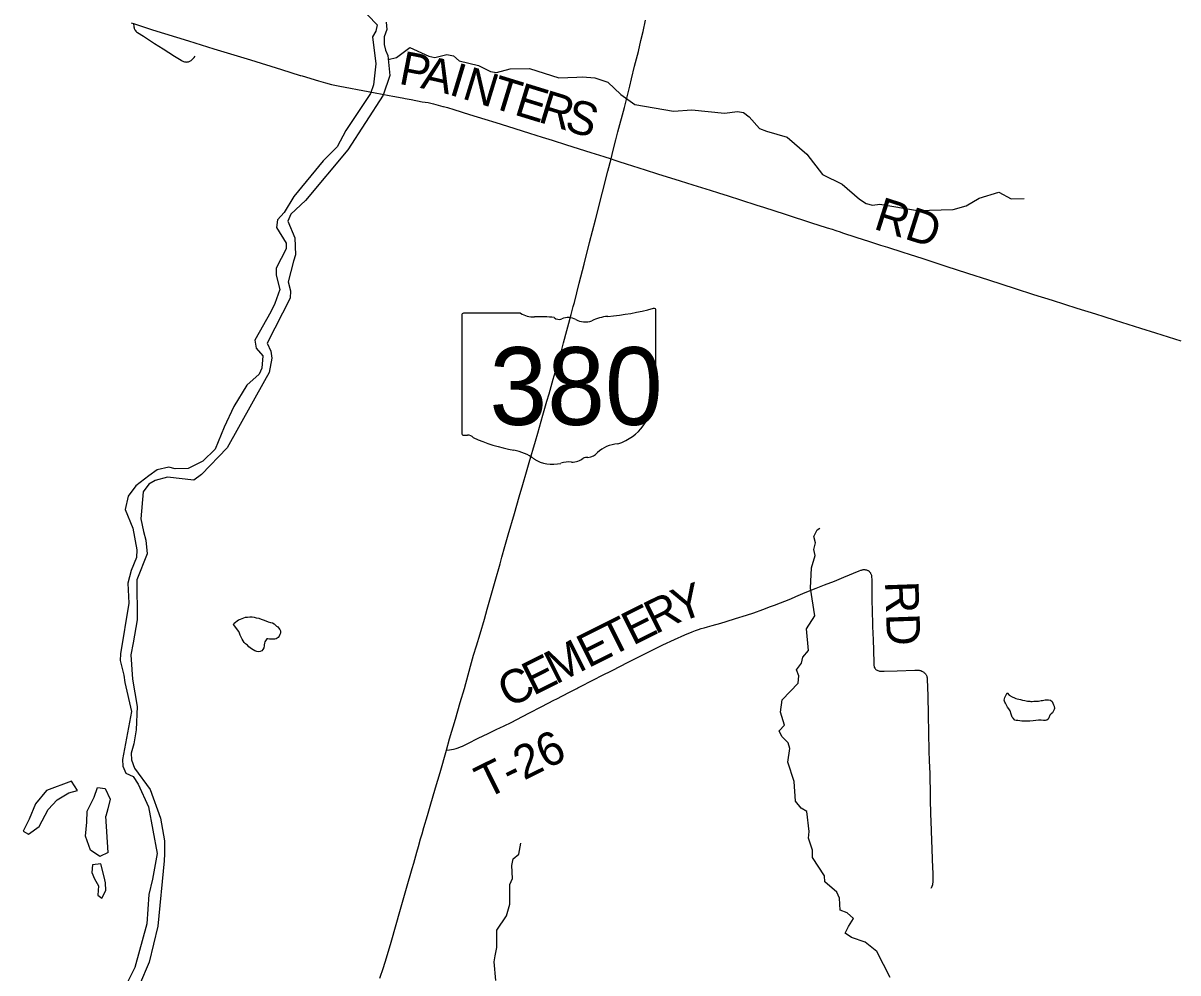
# Model space of a CAD drawing. Extents: x 0 to 34, y 0 to 22.
# Drawn here: x 10.856 to 12.815, y 15.473 to 17.083 of the extents above; entities that cross this region are included whole.
import ezdxf

# ---------------------------------------------------------------- set-up
doc = ezdxf.new("R2010")
doc.units = 0
for name, color, linetype in [('GM_X_County_Road', 7, 'Continuous'), ('GM_X_County_Road_Text', 7, 'Continuous'), ('GM_X_Major_River', 7, 'Continuous'), ('GM_X_Minor_Lake', 7, 'Continuous'), ('GM_X_Minor_River', 7, 'Continuous'), ('GM_X_State_Location', 7, 'Continuous'), ('GM_X_State_Route', 7, 'Continuous'), ('GM_X_State_Shield', 7, 'Continuous'), ('GM_X_Township_Road', 7, 'Continuous'), ('GM_X_Township_Road_Text', 7, 'Continuous')]:
    doc.layers.add(name, color=color, linetype=linetype)

msp = doc.modelspace()

# ---------------------------------------------------------------- linework, layer by layer
at = {"layer": 'GM_X_County_Road'}
for points in [[(11.0393, 17.084), (11.0428, 17.0828), (11.0496, 17.0804), (11.075, 17.072), (11.1362, 17.0532), (11.1796, 17.04), (11.2413, 17.0209), (11.2942, 17.0049), (11.3258, 16.9948)], [(11.3258, 16.9948), (11.3268, 16.9945), (11.3293, 16.9938), (11.3571, 16.9854), (11.3691, 16.982), (11.3793, 16.9793), (11.3933, 16.9763), (11.441, 16.9673), (11.477, 16.9607), (11.4831, 16.9596), (11.4929, 16.9578), (11.5019, 16.9561), (11.5042, 16.9556), (11.5144, 16.9536), (11.5327, 16.9501), (11.5429, 16.9485), (11.5519, 16.9464), (11.5599, 16.9444), (11.5679, 16.9422), (11.5689, 16.9419)], [(11.5689, 16.9419), (11.5758, 16.9401), (11.5866, 16.937), (11.6132, 16.9286), (11.6393, 16.9205), (11.6577, 16.9147), (11.6776, 16.9085), (11.7152, 16.8968), (11.7366, 16.8901), (11.7534, 16.8847), (11.778, 16.8769), (11.8194, 16.8638), (11.8414, 16.8569), (11.8535, 16.8531), (11.8553, 16.8526)], [(11.8553, 16.8526), (11.8579, 16.8517), (11.8668, 16.8489), (11.8792, 16.8449), (11.9111, 16.8347), (11.9324, 16.8279), (11.971, 16.8158), (11.9924, 16.8092), (12.0214, 16.8003), (12.0359, 16.7958), (12.0523, 16.7906), (12.073, 16.7839), (12.1008, 16.7748), (12.112, 16.7711), (12.1492, 16.7592), (12.1953, 16.7443), (12.2042, 16.7414), (12.2202, 16.7362), (12.2285, 16.7337), (12.2349, 16.7315), (12.242, 16.7292), (12.2462, 16.7278), (12.2686, 16.7206), (12.2923, 16.713), (12.3106, 16.707), (12.3224, 16.7032), (12.3485, 16.6951), (12.3591, 16.6917), (12.3828, 16.684), (12.4218, 16.6713), (12.4584, 16.6594), (12.4939, 16.6479), (12.5394, 16.6332), (12.5702, 16.6233), (12.6022, 16.6133), (12.6442, 16.5998), (12.6757, 16.5901), (12.6899, 16.5858), (12.7089, 16.5798), (12.7521, 16.5661), (12.7776, 16.5581), (12.7989, 16.5513), (12.8202, 16.5445)]]:
    msp.add_lwpolyline(points, dxfattribs=at)
at = {"layer": 'GM_X_Major_River'}
for points in [[(11.4255, 17.1129), (11.4567, 17.0807), (11.4545, 17.0697), (11.4486, 17.0599), (11.454, 17.0146), (11.4505, 16.9789), (11.4453, 16.9642), (11.4035, 16.9013), (11.3884, 16.8736), (11.3651, 16.8498), (11.315, 16.7894), (11.2988, 16.762), (11.2871, 16.7497), (11.2857, 16.7368), (11.3022, 16.7102), (11.3023, 16.7007), (11.2852, 16.6676), (11.2849, 16.6559), (11.2912, 16.6318), (11.2831, 16.608), (11.2763, 16.5937), (11.2489, 16.5457), (11.2509, 16.532), (11.2624, 16.5192), (11.2608, 16.4979), (11.2564, 16.4881), (11.2354, 16.4692), (11.2133, 16.4329), (11.1969, 16.3983), (11.1816, 16.361), (11.1606, 16.3402), (11.1356, 16.3282), (11.1135, 16.3276), (11.1029, 16.3305), (11.0834, 16.3256), (11.0691, 16.3153), (11.0471, 16.2987), (11.0341, 16.2812), (11.0291, 16.2585), (11.0416, 16.227), (11.0488, 16.19), (11.0481, 16.1771), (11.0388, 16.1549), (11.0334, 16.1333), (11.0349, 16.0994), (11.0211, 16.0138), (11.0205, 16.0025), (11.0264, 15.9772), (11.0284, 15.965), (11.0394, 15.9161), (11.0246, 15.8347), (11.0251, 15.8233)], [(11.4716, 17.0849), (11.4728, 17.0723), (11.4684, 17.0599), (11.4685, 17.0473), (11.4709, 17.0378), (11.4749, 17.0282), (11.4779, 16.9947), (11.4668, 16.9611), (11.4069, 16.8682), (11.335, 16.7824), (11.3101, 16.7594), (11.3049, 16.7474), (11.3168, 16.719), (11.318, 16.6905), (11.3148, 16.6795), (11.3056, 16.6444), (11.3094, 16.6295), (11.3087, 16.6169), (11.2697, 16.5403), (11.2759, 16.5268), (11.2775, 16.515), (11.2731, 16.4908), (11.2652, 16.4765), (11.2018, 16.3628), (11.1582, 16.3178), (11.1454, 16.3082), (11.1007, 16.3135), (11.0796, 16.3079), (11.0692, 16.3013), (11.0594, 16.2886), (11.0553, 16.2427), (11.0601, 16.2209), (11.064, 16.2067), (11.0661, 16.1835), (11.0487, 16.139), (11.0495, 16.0714), (11.0425, 16.0324), (11.0386, 16.0119), (11.0414, 15.9704), (11.0491, 15.9242), (11.0478, 15.8847), (11.0435, 15.8609), (11.0393, 15.8454), (11.0398, 15.8336), (11.0448, 15.8198), (11.0713, 15.7838), (11.0888, 15.7351), (11.0956, 15.6966), (11.0958, 15.6742), (11.0948, 15.6624), (11.0842, 15.552), (11.0695, 15.4907)], [(11.0251, 15.8233), (11.0302, 15.8114), (11.0422, 15.8058), (11.051, 15.7927), (11.0684, 15.7539), (11.0833, 15.6752), (11.0754, 15.6317), (11.0691, 15.6056), (11.0657, 15.5555), (11.045, 15.4818), (11.0278, 15.4468)], [(11.0695, 15.4907), (11.053, 15.452), (11.0239, 15.4078), (11.0142, 15.4004), (10.9773, 15.3826), (10.9575, 15.3652), (10.9414, 15.3435), (10.9406, 15.3215), (10.954, 15.2782), (10.99, 15.2245), (10.9959, 15.2012), (10.9926, 15.1705), (10.9892, 15.1568), (10.9778, 15.1217), (10.9521, 15.0634), (10.9491, 15.0159), (10.9547, 14.9934), (10.9629, 14.973), (10.99, 14.9245), (11.0061, 14.8874)]]:
    msp.add_lwpolyline(points, dxfattribs=at)
at = {"layer": 'GM_X_Minor_Lake'}
for points in [[(11.2129, 16.0636), (11.2137, 16.0659), (11.2213, 16.0712), (11.2244, 16.0726), (11.2274, 16.0738), (11.2305, 16.0749), (11.2331, 16.0756), (11.2366, 16.076), (11.2407, 16.0763), (11.2442, 16.0763), (11.2476, 16.0759), (11.2514, 16.0747), (11.2559, 16.0739), (11.2597, 16.0724), (11.2631, 16.0712), (11.2673, 16.0697), (11.2715, 16.0681), (11.2757, 16.067), (11.2787, 16.0662), (11.2817, 16.0643), (11.284, 16.0623), (11.2859, 16.0608), (11.2878, 16.0596), (11.2889, 16.0577), (11.2915, 16.0551), (11.2923, 16.0524), (11.2923, 16.0486), (11.2915, 16.0463), (11.2903, 16.0437), (11.2884, 16.0414), (11.285, 16.0391), (11.2831, 16.0388), (11.2812, 16.0388), (11.2793, 16.0388), (11.277, 16.0384), (11.2736, 16.0388), (11.2709, 16.0392), (11.269, 16.0393), (11.2659, 16.034), (11.2655, 16.0317), (11.2648, 16.029), (11.2647, 16.0271), (11.264, 16.0237), (11.2624, 16.0211), (11.2609, 16.0188), (11.2578, 16.0177), (11.2559, 16.0173), (11.2521, 16.0177), (11.2491, 16.0189), (11.2461, 16.0204), (11.243, 16.022), (11.2408, 16.0239), (11.2385, 16.0254), (11.2366, 16.0281), (11.2332, 16.0304), (11.2309, 16.0331), (11.2291, 16.0357), (11.2272, 16.0384), (11.2257, 16.0418), (11.2242, 16.0453), (11.2227, 16.0487), (11.2216, 16.0518), (11.2129, 16.0636)], [(12.5258, 15.9473), (12.5292, 15.9438), (12.5342, 15.9408), (12.5383, 15.9388), (12.5402, 15.9381), (12.5429, 15.9373), (12.5482, 15.9361), (12.552, 15.9349), (12.5554, 15.9345), (12.5581, 15.9337), (12.56, 15.9334), (12.5619, 15.9333), (12.5642, 15.9333), (12.566, 15.9329), (12.5683, 15.9329), (12.571, 15.9333), (12.5733, 15.9333), (12.5756, 15.9332), (12.5786, 15.9336), (12.5809, 15.934), (12.5832, 15.9343), (12.5855, 15.9347), (12.5904, 15.9354), (12.5927, 15.9358), (12.5961, 15.9354), (12.5991, 15.935), (12.6018, 15.9327), (12.6033, 15.93), (12.6044, 15.9273), (12.6052, 15.925), (12.6059, 15.9212), (12.6055, 15.9193), (12.604, 15.9159), (12.6024, 15.9137), (12.6005, 15.9118), (12.5982, 15.9095), (12.5963, 15.9053), (12.5955, 15.9031), (12.5932, 15.9012), (12.5909, 15.9008), (12.5875, 15.9008), (12.5833, 15.9009), (12.5791, 15.9009), (12.5746, 15.9006), (12.57, 15.8998), (12.5639, 15.8995), (12.5605, 15.8995), (12.5575, 15.8992), (12.5556, 15.8992), (12.5537, 15.8992), (12.5506, 15.8996), (12.5472, 15.9), (12.5438, 15.9004), (12.5407, 15.9008), (12.5385, 15.9012), (12.5358, 15.9046), (12.5343, 15.9065), (12.5324, 15.9115), (12.531, 15.9172), (12.5287, 15.9203), (12.5264, 15.9233), (12.5249, 15.9252), (12.5238, 15.9275), (12.5227, 15.9298), (12.5216, 15.9317), (12.5208, 15.9348), (12.5212, 15.9374), (12.5216, 15.9397), (12.5258, 15.9473)], [(10.9375, 15.7978), (10.8951, 15.7817), (10.8767, 15.759), (10.8659, 15.7334), (10.8556, 15.7127), (10.8646, 15.708), (10.8827, 15.7209), (10.8982, 15.7494), (10.9133, 15.7661), (10.9333, 15.7778), (10.9482, 15.782)], [(10.9482, 15.782), (10.9375, 15.7978)], [(11.0002, 15.6767), (10.9856, 15.6698), (10.9699, 15.6804), (10.9613, 15.7042), (10.9637, 15.7281), (10.9645, 15.7467), (10.9764, 15.7707), (10.9821, 15.7869), (10.9949, 15.7851), (11.0033, 15.767), (10.9995, 15.7508), (10.9962, 15.7383)], [(11.0002, 15.6767), (10.9962, 15.7383)], [(10.9873, 15.6572), (10.9732, 15.6557), (10.9721, 15.6428), (10.9768, 15.632), (10.9838, 15.6201), (10.9827, 15.6041), (10.989, 15.599), (10.9962, 15.6122), (10.9953, 15.6251), (10.9932, 15.6354)], [(10.9932, 15.6354), (10.9873, 15.6572)]]:
    msp.add_lwpolyline(points, dxfattribs=at)
at = {"layer": 'GM_X_Minor_River'}
for points in [[(11.4754, 17.0218), (11.4893, 17.0253), (11.5121, 17.0423), (11.5444, 17.0271), (11.5546, 17.0249), (11.5748, 17.0302), (11.5861, 17.028), (11.5958, 17.0194), (11.6283, 17.0114), (11.6486, 17.0015), (11.6591, 16.9997), (11.682, 17.0056), (11.7151, 17.0064), (11.7648, 16.9904), (11.7956, 16.9919), (11.8051, 16.9921), (11.8259, 16.9905), (11.8478, 16.9835), (11.8701, 16.9621), (11.894, 16.9452), (11.9594, 16.9338), (11.9906, 16.9365), (12.0462, 16.9306), (12.0683, 16.9335), (12.0781, 16.9318), (12.0878, 16.9247), (12.1052, 16.9045), (12.1173, 16.9001), (12.1524, 16.8901), (12.1855, 16.8609), (12.2121, 16.8264), (12.2459, 16.8104), (12.2753, 16.785), (12.2866, 16.7776), (12.2971, 16.7747), (12.3097, 16.7763), (12.3736, 16.7653), (12.4343, 16.7673), (12.4561, 16.7736), (12.478, 16.7864), (12.5116, 16.7966), (12.5323, 16.7855), (12.5546, 16.7857)], [(12.3272, 15.4647), (12.3046, 15.5089), (12.2845, 15.5246), (12.2615, 15.5327), (12.251, 15.5398), (12.2566, 15.5511), (12.2648, 15.5649), (12.2544, 15.5743), (12.242, 15.5788), (12.2409, 15.5993), (12.2369, 15.6093), (12.2161, 15.6272), (12.2159, 15.6371), (12.1953, 15.6684), (12.1956, 15.6809), (12.1888, 15.7008), (12.1894, 15.7122), (12.1856, 15.7461), (12.1759, 15.7521), (12.1666, 15.7637), (12.1643, 15.7972), (12.1532, 15.8301), (12.1568, 15.8532), (12.1539, 15.8628), (12.1435, 15.8733), (12.1388, 15.8829), (12.1477, 15.8929), (12.141, 15.9148), (12.1437, 15.9356), (12.1709, 15.9638), (12.1723, 15.9763), (12.168, 15.9863), (12.1769, 15.9979), (12.179, 16.0081), (12.1884, 16.0193), (12.1854, 16.0562), (12.1991, 16.0783), (12.1922, 16.1248), (12.1937, 16.1597), (12.1998, 16.1805), (12.1974, 16.1908), (12.2006, 16.2017), (12.1975, 16.2124), (12.203, 16.2241), (12.2076, 16.227)], [(11.6577, 15.4595), (11.655, 15.4915), (11.6567, 15.5017), (11.6597, 15.5153), (11.6595, 15.5449), (11.676, 15.5693), (11.6817, 15.5893), (11.6817, 15.6223), (11.6864, 15.6325), (11.685, 15.6545), (11.6872, 15.6659), (11.6968, 15.6736), (11.7006, 15.6925)]]:
    msp.add_lwpolyline(points, dxfattribs=at)
at = {"layer": 'GM_X_State_Route'}
for points in [[(11.8617, 16.8854), (11.8652, 16.8991), (11.8762, 16.9405), (11.8814, 16.9609), (11.8852, 16.9766), (11.888, 16.9887), (11.8935, 17.0104), (11.8998, 17.035), (11.9042, 17.0537), (11.9077, 17.0689), (11.9121, 17.0883)], [(11.7894, 16.6028), (11.7912, 16.6096), (11.7994, 16.6421), (11.8077, 16.6746), (11.8171, 16.7113), (11.8269, 16.7499), (11.8389, 16.7968), (11.8481, 16.8323), (11.8535, 16.8531), (11.8573, 16.8678), (11.8617, 16.8854)], [(11.461, 15.4633), (11.4673, 15.4814), (11.4725, 15.498), (11.4804, 15.5248), (11.4963, 15.5803), (11.5064, 15.6162), (11.5161, 15.6496), (11.5186, 15.6586), (11.5239, 15.6771), (11.5266, 15.6867), (11.5303, 15.6998), (11.5327, 15.7081), (11.5357, 15.7189), (11.5417, 15.7392), (11.5465, 15.7552), (11.5555, 15.7863), (11.5634, 15.8124), (11.574, 15.8501), (11.5794, 15.8692), (11.5893, 15.9026), (11.5976, 15.9312), (11.6045, 15.9551), (11.6148, 15.9928), (11.6202, 16.0113), (11.6251, 16.0274), (11.6312, 16.0476), (11.6384, 16.0727), (11.643, 16.0894), (11.6568, 16.1371), (11.665, 16.1664), (11.6682, 16.1778), (11.6733, 16.1957), (11.6789, 16.2154), (11.6894, 16.2518), (11.6976, 16.2798), (11.7037, 16.3007), (11.71, 16.3221), (11.7147, 16.3382), (11.7252, 16.3746), (11.729, 16.3877), (11.7374, 16.4183), (11.7446, 16.4421), (11.7484, 16.4546), (11.7554, 16.4797), (11.7654, 16.5137), (11.7692, 16.5274), (11.773, 16.5412), (11.7857, 16.5892), (11.7894, 16.6028)]]:
    msp.add_lwpolyline(points, dxfattribs=at)
at = {"layer": 'GM_X_State_Shield'}
for p, q in [((11.6, 16.5879), (11.6, 16.3878)), ((11.6998, 16.5913), (11.6033, 16.5913)), ((11.9296, 16.4916), (11.9296, 16.5963)), ((11.9296, 16.4916), (11.9296, 16.4916))]:
    msp.add_line(p, q, dxfattribs=at)
for centre, major_axis, start_param, end_param in [((11.926, 16.5967), (0.00367, 0), 6.141152, 7.989035), ((11.6038, 16.5883), (0.00382, 0), 1.712693, 3.28349), ((11.7228, 16.6146), (0.037, 0), 4.042523, 4.731795), ((11.7351, 16.479), (0.133, 0), 1.404758, 1.657858), ((11.7653, 16.5894), (0.0107, 0), 3.836095, 5.185415), ((11.7809, 16.5662), (0.0222, 0), 0.950623, 2.079405), ((11.8096, 16.598), (0.0267, 0), 4.081561, 5.145723), ((11.8568, 16.5302), (0.0703, 0), 1.699011, 2.107814), ((11.8122, 16.8642), (0.3495, 0), 4.814394, 5.042369), ((11.9288, 16.4839), (0.00568, 0), 1.883978, 3.671073), ((11.9257, 16.4912), (0.00393, 0), 5.05454, 6.418171), ((11.8927, 16.4707), (0.0341, 0), 5.934695, 6.695948), ((11.8318, 16.4345), (0.0874, 0), 5.101752, 6.440018), ((11.9428, 16.4478), (0.0248, 0), 2.387724, 3.262537), ((11.6039, 16.3873), (0.00385, 0), 3.00124, 4.508301), ((11.6044, 16.4078), (0.0294, 0), 4.665946, 4.897461), ((11.6105, 16.3762), (0.0106, 0), 0.519207, 1.627899), ((11.7443, 16.556), (0.2524, 0), 4.195997, 4.488961), ((11.8687, 16.3316), (0.0479, 0), 1.647645, 2.488434), ((11.669, 16.2979), (0.079, 0), 0.823519, 1.323587), ((11.7871, 16.3603), (0.0267, 0), 4.691044, 5.507374), ((11.8112, 16.3409), (0.00752, 0), 1.147584, 2.315152), ((11.808, 16.3684), (0.0282, 0), 4.937069, 5.64225), ((11.7544, 16.3752), (0.0501, 0), 4.026481, 4.996735), ((11.7834, 16.3061), (0.0412, 0), 1.495662, 1.94098)]:
    msp.add_ellipse(centre, major_axis=major_axis, ratio=0.8, start_param=start_param, end_param=end_param, dxfattribs=at)
at = {"layer": 'GM_X_Township_Road'}
for points in [[(11.0428, 17.0828), (11.0438, 17.0771), (11.044, 17.0753), (11.0444, 17.0741), (11.0449, 17.0729), (11.0453, 17.0722), (11.0458, 17.0713), (11.0471, 17.07), (11.0483, 17.0688), (11.0499, 17.0676), (11.0597, 17.061), (11.0786, 17.049), (11.0933, 17.0398), (11.1126, 17.0272), (11.1237, 17.0203), (11.1255, 17.0194), (11.1269, 17.0187), (11.1281, 17.0182), (11.1294, 17.0179), (11.1312, 17.0175), (11.1325, 17.0174), (11.1337, 17.0175), (11.1351, 17.0176), (11.1366, 17.018), (11.1376, 17.0183), (11.1387, 17.0188), (11.1406, 17.0201), (11.143, 17.0221), (11.146, 17.0253), (11.1475, 17.0271)], [(11.7602, 15.937), (11.7831, 15.9486), (11.7953, 15.9549), (11.7969, 15.9558), (11.8261, 15.9707), (11.8366, 15.9761), (11.8566, 15.9861), (11.8815, 15.9987), (11.9164, 16.0165), (11.9414, 16.0289), (11.9611, 16.0381), (11.9786, 16.0459), (11.9913, 16.0511), (11.9967, 16.0531), (12.0018, 16.0548), (12.0065, 16.0564), (12.0112, 16.0579), (12.017, 16.0597), (12.0249, 16.0619), (12.0399, 16.0659), (12.0489, 16.0684), (12.0648, 16.0734), (12.0835, 16.0794), (12.0956, 16.0832), (12.1108, 16.0888), (12.1243, 16.0937), (12.1311, 16.0962), (12.1583, 16.1072), (12.1669, 16.1108), (12.1787, 16.1157), (12.1914, 16.1208), (12.2013, 16.1248), (12.2159, 16.1305), (12.2325, 16.1371), (12.2484, 16.1436), (12.2746, 16.1543), (12.2774, 16.1554), (12.2786, 16.1558), (12.2794, 16.156), (12.28, 16.1562), (12.2813, 16.1565), (12.2824, 16.1567), (12.2834, 16.1567), (12.2843, 16.1566), (12.2853, 16.1564), (12.2863, 16.1562), (12.2872, 16.1559), (12.2881, 16.1556), (12.289, 16.1552), (12.2898, 16.1548), (12.2905, 16.1543), (12.2913, 16.1536), (12.292, 16.1529), (12.2927, 16.1521), (12.2935, 16.151), (12.294, 16.1501), (12.2946, 16.1492), (12.2949, 16.1481), (12.2952, 16.1471), (12.2954, 16.1459), (12.2956, 16.1446), (12.2957, 16.143), (12.2958, 16.1409), (12.296, 16.1244), (12.2962, 16.105), (12.2966, 16.0858), (12.2971, 16.0648), (12.2973, 16.0581), (12.2977, 16.0506), (12.2984, 16.0355), (12.2989, 16.0215), (12.2992, 15.9963), (12.2994, 15.994), (12.2997, 15.9926), (12.3002, 15.991), (12.301, 15.9896), (12.3015, 15.9888), (12.3022, 15.9878), (12.3036, 15.9867), (12.305, 15.9859), (12.3063, 15.9853), (12.3077, 15.9847), (12.3088, 15.9844), (12.3097, 15.9842), (12.3108, 15.984), (12.312, 15.984), (12.3131, 15.984), (12.3144, 15.984), (12.3172, 15.9841), (12.3392, 15.9848), (12.369, 15.986), (12.3705, 15.986), (12.3721, 15.986), (12.3736, 15.986), (12.375, 15.9859), (12.3764, 15.9857), (12.3776, 15.9855), (12.3789, 15.9852), (12.3806, 15.9845), (12.3822, 15.9837), (12.3832, 15.9831), (12.3843, 15.9824), (12.3851, 15.9817), (12.3859, 15.9809), (12.3869, 15.9798), (12.3877, 15.9788), (12.3883, 15.9778), (12.3888, 15.9768), (12.3891, 15.9758), (12.3895, 15.9745), (12.3898, 15.9731), (12.3901, 15.9708), (12.3911, 15.9423), (12.3917, 15.9101), (12.393, 15.8489), (12.3936, 15.8322), (12.3943, 15.8108), (12.3945, 15.799)], [(11.574, 15.8501), (11.5794, 15.8509), (11.5858, 15.8521), (11.5904, 15.853), (11.5939, 15.8542), (11.5978, 15.8557), (11.6014, 15.8573), (11.6104, 15.8618), (11.6279, 15.8704), (11.6447, 15.8783), (11.6598, 15.8857), (11.6648, 15.8881), (11.6721, 15.8916), (11.6838, 15.8973), (11.703, 15.9074), (11.7151, 15.9137), (11.735, 15.9239), (11.7576, 15.9356), (11.7602, 15.937)], [(12.3945, 15.799), (12.3948, 15.7844), (12.3952, 15.768), (12.3957, 15.7407), (12.396, 15.7312), (12.3967, 15.7121), (12.3972, 15.698), (12.398, 15.682), (12.399, 15.6505), (12.3993, 15.6422), (12.3996, 15.6343), (12.3996, 15.6317), (12.3996, 15.6297), (12.3995, 15.6276), (12.3994, 15.6263), (12.3993, 15.6251), (12.3991, 15.6239), (12.3989, 15.6226), (12.3987, 15.6215), (12.3985, 15.6209), (12.398, 15.6193), (12.3977, 15.6185), (12.3974, 15.6178), (12.3971, 15.6172), (12.3967, 15.6165), (12.3963, 15.6159)]]:
    msp.add_lwpolyline(points, dxfattribs=at)

# ---------------------------------------------------------------- texts
at = {"layer": 'GM_X_County_Road_Text'}
for s, height, rotation, p in [('P', 0.0568, 348.937, (11.4915, 16.9808)), ('A', 0.0568, 347.1539, (11.5287, 16.9736)), ('I', 0.0568, 343.1475, (11.5764, 16.9627)), ('N', 0.0568, 342.9567, (11.5987, 16.956)), ('T', 0.0568, 342.9408, (11.6465, 16.9413)), ('E', 0.0568, 342.9379, (11.6871, 16.9288)), ('R', 0.0568, 342.941, (11.7278, 16.9164)), ('S', 0.0568, 342.9385, (11.7724, 16.9027)), ('RD', 0.05682, 342.3264, (12.2971, 16.735))]:
    msp.add_text(s, height=height, rotation=rotation, dxfattribs=at).set_placement(p)
at = {"layer": 'GM_X_State_Location'}
for s in ['s', 'r']:
    msp.add_text(s, height=0.000189, dxfattribs=at).set_placement((11.7611, 16.4745))
msp.add_text('380', height=0.000189, rotation=0, dxfattribs=at).set_placement((11.6943, 16.4608))
at = {"layer": 'GM_X_State_Shield'}
msp.add_text('380', height=0.13184, dxfattribs=at).set_placement((11.647, 16.4019))
at = {"layer": 'GM_X_Township_Road_Text'}
for s, height, rotation, p in [('Y', 0.0568, 19.36, (11.9685, 16.0662)), ('RD', 0.05682, 271.9739, (12.3183, 16.1362)), ('R', 0.0568, 26.3818, (11.9284, 16.0461)), ('E', 0.0568, 26.6877, (11.8905, 16.0271)), ('T', 0.0568, 26.6919, (11.8526, 16.008)), ('E', 0.0568, 26.6896, (11.8146, 15.9889)), ('M', 0.0568, 26.6905, (11.7595, 15.9612)), ('E', 0.0568, 26.6932, (11.7215, 15.9421)), ('C', 0.0568, 26.6907, (11.6798, 15.9212)), ('T-26', 0.05682, 26.4115, (11.6414, 15.7667))]:
    msp.add_text(s, height=height, rotation=rotation, dxfattribs=at).set_placement(p)

doc.saveas('drawing.dxf')
